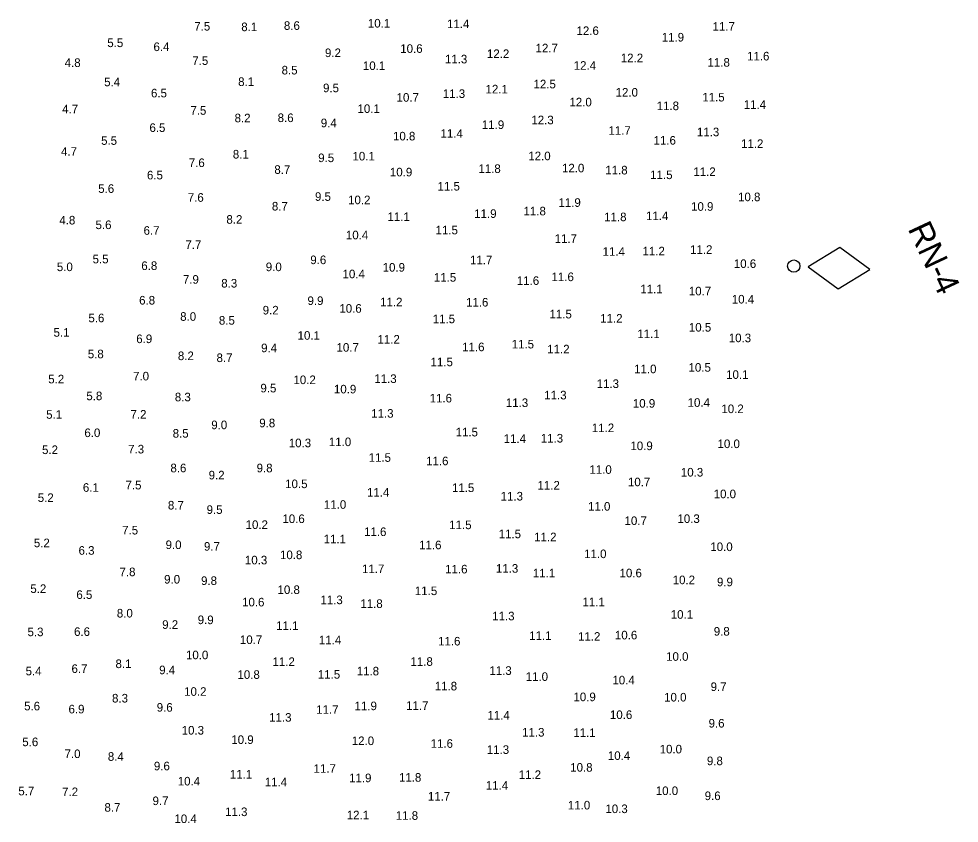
# Model space of a CAD drawing. Extents: x 1023796 to 1112670, y 656573 to 837340.
# Drawn here: x 1112122 to 1112670, y 658921 to 659389 of the extents above; entities that cross this region are included whole.
import ezdxf

# ---------------------------------------------------------------- set-up
doc = ezdxf.new("R2010")
doc.units = 0
doc.layers.add('V-CHAN-NAID', color=7, linetype='Continuous')
doc.layers.add('V-TOPO-SOUN', color=7, linetype='Continuous')

msp = doc.modelspace()

# ---------------------------------------------------------------- linework, layer by layer
at = {"layer": 'V-CHAN-NAID'}
msp.add_lwpolyline([(1112581.59, 659244.94), (1112599.01, 659232.11), (1112617.55, 659243.25), (1112600.13, 659256.08)], close=True, dxfattribs=at)
msp.add_circle((1112573.2, 659245.33), 3.6, dxfattribs=at)

# ---------------------------------------------------------------- texts
msp.add_text('RN-4', height=14, rotation=295, dxfattribs=at).set_placement((1112639.43, 659267.08))
at = {"layer": 'V-TOPO-SOUN'}
for s, p in [('10.1 ', (1112325.07, 659384.18)), ('7.5', (1112223.91, 659382.42)), ('8.1', (1112251.29, 659382.07)), ('8.6', (1112276.13, 659382.83)), ('11.4 ', (1112371.15, 659383.83)), ('12.6 ', (1112446.62, 659379.83)), ('11.7 ', (1112525.89, 659382.32)), ('11.9 ', (1112496.27, 659376.05)), ('5.5', (1112173.23, 659372.8)), ('6.4', (1112200.13, 659370.48)), ('10.6 ', (1112343.93, 659369.44)), ('12.7 ', (1112422.77, 659369.72)), ('7.5', (1112222.76, 659362.42)), ('9.2', (1112300.05, 659366.98)), ('11.3 ', (1112369.96, 659363.31)), ('12.2 ', (1112394.43, 659366.44)), ('12.2 ', (1112472.4, 659363.98)), ('11.6 ', (1112545.99, 659365.03)), ('4.8', (1112148.39, 659361.22)), ('8.5', (1112274.78, 659356.87)), ('10.1 ', (1112322.16, 659359.46)), ('12.4 ', (1112444.98, 659359.59)), ('11.8 ', (1112522.95, 659361.38)), ('5.4', (1112171.39, 659350)), ('8.1', (1112249.47, 659350.16)), ('9.5', (1112298.93, 659346.54)), ('12.1 ', (1112393.62, 659345.81)), ('12.5 ', (1112421.56, 659348.76)), ('6.5', (1112198.7, 659343.51)), ('10.7 ', (1112341.79, 659340.99)), ('11.3 ', (1112368.71, 659343.19)), ('12.0 ', (1112469.4, 659343.97)), ('11.5 ', (1112519.92, 659341.15)), ('12.0 ', (1112442.49, 659338.27)), ('11.8 ', (1112493.33, 659336.09)), ('11.4 ', (1112544.05, 659336.85)), ('4.7', (1112146.93, 659334.26)), ('7.5', (1112221.65, 659333.41)), ('8.6', (1112272.49, 659329.15)), ('10.1 ', (1112319.02, 659334.46)), ('8.2', (1112247.41, 659329.01)), ('9.4', (1112297.62, 659326.14)), ('11.9 ', (1112391.48, 659325.11)), ('12.3 ', (1112420.3, 659327.86)), ('6.5', (1112197.78, 659323.39)), ('10.8 ', (1112339.69, 659318.46)), ('11.4 ', (1112367.4, 659320.01)), ('11.7 ', (1112465.2, 659321.73)), ('11.3 ', (1112516.78, 659320.88)), ('5.5', (1112169.62, 659315.9)), ('11.6 ', (1112491.52, 659316)), ('11.2 ', (1112542.47, 659314.07)), ('4.7', (1112146.29, 659309.53)), ('8.1', (1112246.37, 659307.93)), ('7.6', (1112220.71, 659302.97)), ('9.5', (1112296.1, 659305.83)), ('10.1 ', (1112316.09, 659306.8)), ('12.0 ', (1112418.53, 659306.93)), ('8.7', (1112270.56, 659299)), ('10.9 ', (1112337.9, 659297.53)), ('11.8 ', (1112389.45, 659299.53)), ('12.0 ', (1112438.15, 659299.87)), ('11.8 ', (1112463.38, 659298.67)), ('11.2 ', (1112514.69, 659297.73)), ('6.5', (1112196.34, 659295.77)), ('11.5 ', (1112489.55, 659295.95)), ('5.6', (1112167.94, 659287.93)), ('11.5 ', (1112365.66, 659289.3)), ('7.6', (1112220.13, 659282.74)), ('9.5', (1112294.24, 659283.29)), ('10.2 ', (1112313.52, 659281.31)), ('11.9 ', (1112436.1, 659279.79)), ('10.8 ', (1112540.74, 659283.08)), ('8.7', (1112269.13, 659277.66)), ('11.8 ', (1112415.75, 659274.83)), ('10.9 ', (1112513.35, 659277.51)), ('4.8', (1112145.29, 659269.53)), ('8.2', (1112242.62, 659269.96)), ('11.1 ', (1112336.44, 659271.51)), ('11.9 ', (1112387.02, 659273.34)), ('11.8 ', (1112462.75, 659271.43)), ('11.4 ', (1112487.09, 659272.05)), ('5.6', (1112166.37, 659266.84)), ('6.7', (1112194.36, 659263.53)), ('11.5 ', (1112364.51, 659263.77)), ('10.4 ', (1112312.26, 659260.89)), ('11.7 ', (1112433.87, 659258.83)), ('7.7', (1112218.72, 659255.23)), ('11.2 ', (1112512.76, 659252.42)), ('11.4 ', (1112461.82, 659251.3)), ('11.2 ', (1112485.08, 659251.53)), ('5.0', (1112143.81, 659242.37)), ('5.5', (1112164.68, 659246.89)), ('6.8', (1112193.05, 659243.04)), ('9.0', (1112265.57, 659242.35)), ('9.6', (1112291.51, 659246.44)), ('10.9 ', (1112333.66, 659242.07)), ('11.7 ', (1112384.55, 659246.35)), ('10.6 ', (1112538.29, 659244.21)), ('10.4 ', (1112310.31, 659238.21)), ('11.5 ', (1112363.53, 659236.23)), ('11.6 ', (1112432.05, 659236.55)), ('7.9', (1112217.29, 659235.04)), ('8.3', (1112239.62, 659232.82)), ('11.6 ', (1112411.85, 659234.35)), ('11.1 ', (1112483.8, 659229.45)), ('10.7 ', (1112512.07, 659228.26)), ('6.8', (1112191.78, 659222.92)), ('9.9', (1112289.88, 659222.66)), ('11.2 ', (1112332.18, 659221.89)), ('11.6 ', (1112382.24, 659221.74)), ('10.4 ', (1112537.12, 659223.52)), ('9.2', (1112263.77, 659217.13)), ('10.6 ', (1112308.44, 659218.15)), ('11.5 ', (1112430.87, 659214.85)), ('5.6', (1112162.22, 659212.6)), ('8.0', (1112215.68, 659213.45)), ('8.5', (1112238.25, 659211.21)), ('11.5 ', (1112362.84, 659212.06)), ('11.2 ', (1112460.44, 659212.41)), ('5.1', (1112141.91, 659204.17)), ('11.1 ', (1112482.06, 659203.36)), ('10.5 ', (1112512.09, 659207.18)), ('6.9', (1112190.1, 659200.47)), ('10.1 ', (1112284.11, 659202.41)), ('11.2 ', (1112330.68, 659200.17)), ('10.3 ', (1112535.33, 659200.98)), ('9.4', (1112262.86, 659195.16)), ('10.7 ', (1112306.8, 659195.46)), ('11.6 ', (1112379.99, 659195.75)), ('11.5 ', (1112408.86, 659197.36)), ('11.2 ', (1112429.57, 659194.48)), ('5.8', (1112161.85, 659191.64)), ('8.2', (1112214.36, 659190.56)), ('8.7', (1112236.88, 659189.43)), ('11.5 ', (1112361.58, 659187)), ('11.0 ', (1112480.18, 659182.92)), ('10.5 ', (1112511.89, 659183.81)), ('5.2', (1112138.82, 659177.02)), ('7.0', (1112188.25, 659178.73)), ('10.2 ', (1112281.71, 659176.59)), ('11.3 ', (1112328.81, 659177.26)), ('10.1 ', (1112533.79, 659179.62)), ('9.5', (1112262.45, 659171.77)), ('10.9 ', (1112305.28, 659171.18)), ('11.3 ', (1112458.36, 659174.33)), ('5.8', (1112161.03, 659167.23)), ('8.3', (1112212.59, 659166.58)), ('11.6 ', (1112361.05, 659165.91)), ('11.3 ', (1112427.82, 659167.69)), ('11.3 ', (1112405.47, 659163.25)), ('10.9 ', (1112479.45, 659162.88)), ('10.4 ', (1112511.35, 659163.37)), ('10.2 ', (1112531.02, 659159.71)), ('5.1', (1112137.6, 659156.42)), ('7.2', (1112186.73, 659156.51)), ('11.3 ', (1112327.02, 659157.04)), ('9.0', (1112233.81, 659150.35)), ('9.8', (1112261.77, 659151.46)), ('11.2 ', (1112455.56, 659148.63)), ('6.0', (1112159.88, 659145.75)), ('8.5', (1112211.33, 659145.43)), ('11.5 ', (1112376.19, 659146.14)), ('10.3 ', (1112278.96, 659139.83)), ('11.0 ', (1112302.34, 659140.48)), ('11.4 ', (1112404.17, 659142.35)), ('11.3 ', (1112425.78, 659142.59)), ('10.9 ', (1112478.02, 659138.16)), ('10.0 ', (1112528.8, 659139.35)), ('5.2', (1112135.21, 659135.87)), ('7.3', (1112185.37, 659136.22)), ('11.5 ', (1112325.51, 659131.36)), ('11.6 ', (1112358.98, 659129.34)), ('8.6', (1112210.01, 659125.26)), ('9.2', (1112232.28, 659121.12)), ('9.8', (1112260.23, 659125.25)), ('11.0 ', (1112454.12, 659124.36)), ('10.3 ', (1112507.44, 659122.79)), ('10.5 ', (1112276.88, 659116.03)), ('10.7 ', (1112476.59, 659117.12)), ('6.1', (1112159, 659113.91)), ('7.5', (1112183.83, 659115.3)), ('11.4 ', (1112324.52, 659111.06)), ('11.5 ', (1112374.05, 659113.75)), ('11.2 ', (1112423.9, 659115.21)), ('10.0 ', (1112526.54, 659110.16)), ('5.2', (1112132.7, 659107.98)), ('11.3 ', (1112402.4, 659108.83)), ('8.7', (1112208.55, 659103.59)), ('9.5', (1112231.09, 659101.01)), ('11.0 ', (1112299.45, 659104)), ('11.0 ', (1112453.33, 659102.94)), ('10.6 ', (1112275.25, 659095.72)), ('10.7 ', (1112474.61, 659094.55)), ('10.3 ', (1112505.43, 659095.75)), ('7.5', (1112181.88, 659089.06)), ('10.2 ', (1112253.82, 659092.27)), ('11.6 ', (1112322.84, 659088.14)), ('11.5 ', (1112372.46, 659092.16)), ('11.1 ', (1112299.28, 659083.9)), ('11.5 ', (1112401.27, 659086.89)), ('11.2 ', (1112421.96, 659085.11)), ('5.2', (1112130.43, 659081.64)), ('6.3', (1112156.48, 659077.26)), ('9.0', (1112207.19, 659080.57)), ('9.7', (1112229.55, 659079.63)), ('11.6 ', (1112354.91, 659080.45)), ('10.0 ', (1112524.59, 659079.4)), ('10.3 ', (1112253.42, 659071.65)), ('10.8 ', (1112273.85, 659074.69)), ('11.0 ', (1112451.06, 659075.28)), ('11.7 ', (1112321.63, 659066.54)), ('11.6 ', (1112370.08, 659066.38)), ('11.3 ', (1112399.67, 659066.79)), ('7.8', (1112180.35, 659064.77)), ('11.1 ', (1112421.18, 659064.06)), ('10.6 ', (1112471.7, 659064.11)), ('9.0', (1112206.34, 659060.48)), ('9.8', (1112227.86, 659059.65)), ('10.2 ', (1112502.65, 659060.11)), ('9.9', (1112528.45, 659058.9)), ('5.2', (1112128.39, 659055.01)), ('6.5', (1112155.21, 659051.52)), ('10.8 ', (1112272.43, 659054.4)), ('11.5 ', (1112352.45, 659053.76)), ('10.6 ', (1112251.77, 659047.18)), ('11.3 ', (1112297.4, 659048.48)), ('11.8 ', (1112320.67, 659046.29)), ('11.1 ', (1112450.06, 659047.29)), ('8.0', (1112178.78, 659040.71)), ('11.3 ', (1112397.52, 659039.07)), ('10.1 ', (1112501.51, 659039.99)), ('9.2', (1112205.21, 659034.11)), ('9.9', (1112225.9, 659036.85)), ('11.1 ', (1112271.57, 659033.44)), ('5.3', (1112126.74, 659029.84)), ('6.6', (1112153.86, 659029.99)), ('10.6 ', (1112469, 659027.98)), ('9.8', (1112526.59, 659030.17)), ('10.7 ', (1112250.5, 659025.27)), ('11.4 ', (1112296.52, 659025.13)), ('11.6 ', (1112365.96, 659024.42)), ('11.1 ', (1112419.08, 659027.67)), ('11.2 ', (1112447.49, 659027.18)), ('10.0 ', (1112219.07, 659016.41)), ('11.2 ', (1112269.51, 659012.49)), ('11.8 ', (1112349.89, 659012.58)), ('10.0 ', (1112498.83, 659015.52)), ('5.4', (1112125.65, 659007.06)), ('6.7', (1112152.38, 659008.44)), ('8.1', (1112178, 659011.27)), ('9.4', (1112203.46, 659007.69)), ('11.8 ', (1112318.56, 659007)), ('11.3 ', (1112395.84, 659007.33)), ('10.8 ', (1112249.08, 659004.99)), ('11.5 ', (1112295.9, 659005.09)), ('11.0 ', (1112417.01, 659003.82)), ('10.4 ', (1112467.53, 659001.78)), ('10.2 ', (1112218.01, 658995.12)), ('11.8 ', (1112364.03, 658998.27)), ('9.7', (1112524.76, 658997.94)), ('8.3', (1112175.99, 658991.23)), ('10.9 ', (1112444.84, 658992)), ('10.0 ', (1112497.67, 658991.81)), ('5.6', (1112124.77, 658986.66)), ('6.9', (1112150.63, 658984.89)), ('9.6', (1112202.04, 658985.91)), ('11.7 ', (1112294.98, 658984.64)), ('11.9 ', (1112317.3, 658986.75)), ('11.7 ', (1112347.34, 658986.96)), ('11.3 ', (1112267.55, 658980.07)), ('11.4 ', (1112394.72, 658981.32)), ('10.6 ', (1112466.09, 658981.62)), ('9.6', (1112523.57, 658976.65)), ('10.3 ', (1112216.56, 658972.56)), ('11.3 ', (1112414.92, 658971.41)), ('11.1 ', (1112444.75, 658971.17)), ('5.6', (1112123.7, 658965.81)), ('10.9 ', (1112245.49, 658967.09)), ('12.0 ', (1112315.67, 658966.44)), ('11.6 ', (1112361.62, 658964.85)), ('7.0', (1112148.33, 658958.88)), ('8.4', (1112173.56, 658957.29)), ('11.3 ', (1112394.34, 658961.3)), ('10.4 ', (1112464.89, 658957.81)), ('10.0 ', (1112495.06, 658961.58)), ('9.6', (1112200.37, 658951.75)), ('9.8', (1112522.59, 658954.74)), ('11.1 ', (1112244.67, 658946.98)), ('11.7 ', (1112293.43, 658950.31)), ('11.2 ', (1112412.94, 658946.71)), ('10.8 ', (1112442.96, 658950.98)), ('10.4 ', (1112214.27, 658942.93)), ('11.4 ', (1112264.96, 658942.44)), ('11.9 ', (1112314.11, 658944.83)), ('11.8 ', (1112343.17, 658945.12)), ('11.4 ', (1112393.81, 658940.5)), ('5.7', (1112121.4, 658937.17)), ('7.2', (1112146.9, 658936.71)), ('10.0 ', (1112492.81, 658937.36)), ('9.7', (1112199.59, 658931.51)), ('11.7 ', (1112360.05, 658934.17)), ('9.6', (1112521.29, 658934.42)), ('8.7', (1112171.56, 658927.67)), ('11.3 ', (1112241.86, 658925.1)), ('11.0 ', (1112441.6, 658928.97)), ('10.3 ', (1112463.45, 658926.85)), ('10.4 ', (1112212.35, 658921.05)), ('12.1 ', (1112312.74, 658923.22)), ('11.8 ', (1112341.31, 658922.93))]:
    msp.add_text(s, height=5, dxfattribs=at).set_placement(p)

doc.saveas('drawing.dxf')
